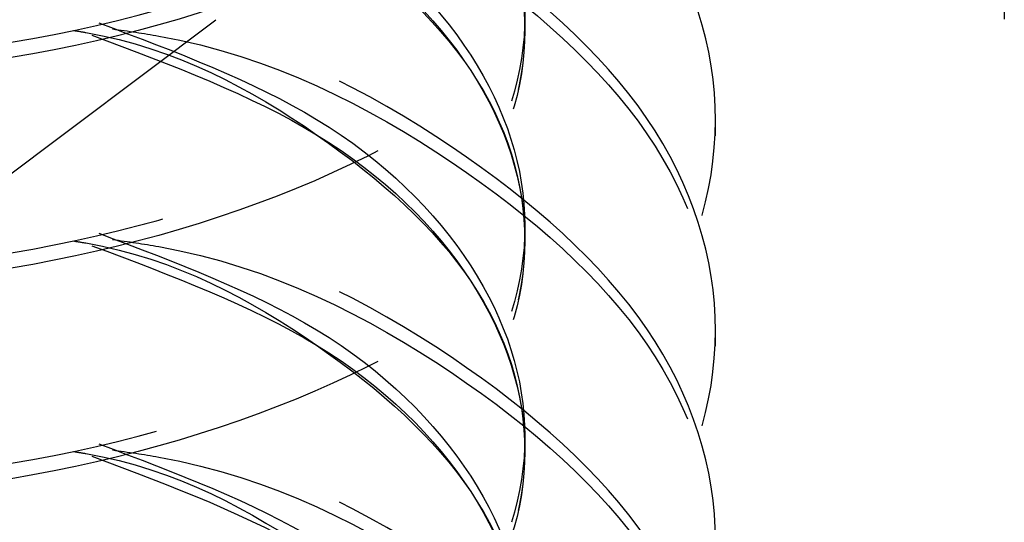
# Model space of a CAD drawing. Header units: inches. Extents: x 1907 to 2452, y -210 to -54.
# Tile 314 of 656: x 1991.0069 to 1991.1434, y -191.6213 to -191.5517. Entities that reach past the tile are written whole.
import ezdxf

# ---------------------------------------------------------------- set-up
doc = ezdxf.new("R2010")
doc.units = ezdxf.units.IN
doc.header["$LTSCALE"] = 0.5
doc.header["$MEASUREMENT"] = 0
doc.linetypes.add('HIDDEN', pattern=[0.22499999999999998, 0.15, -0.075])
doc.layers.add('SID-M-H', color=4, linetype='HIDDEN')

msp = doc.modelspace()

# ---------------------------------------------------------------- linework, layer by layer
at = {"layer": 'SID-M-H'}
for p, q in [((1991.143449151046, -191.2515950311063), (1991.143449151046, -192.5009024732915)), ((1990.954114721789, -191.6116680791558), (1991.052557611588, -191.5378802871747)), ((1991.103400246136, -191.5677405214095), (1991.103400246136, -191.5656141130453)), ((1991.103400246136, -191.5969026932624), (1991.103400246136, -191.5947762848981))]:
    msp.add_line(p, q, dxfattribs=at)
for points, knots in [([(1990.922126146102, -191.4343843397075), (1990.910801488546, -191.4376104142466), (1990.885176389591, -191.4449102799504), (1990.860086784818, -191.4663825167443), (1990.850098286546, -191.4926591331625), (1990.859921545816, -191.5192330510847), (1990.887707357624, -191.5414137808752), (1990.929320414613, -191.5556453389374), (1990.978399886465, -191.5594577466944), (1991.027481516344, -191.5519983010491), (1991.069088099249, -191.5341303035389), (1991.096897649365, -191.508270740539), (1991.106632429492, -191.4781769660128), (1991.096974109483, -191.4477869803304), (1991.068782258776, -191.4228160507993), (1991.040605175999, -191.4079911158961), (1991.022890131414, -191.4054627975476), (1991.021204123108, -191.4052221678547)], [0, 0, 0, 0, 0.05698382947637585, 0.1289413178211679, 0.200898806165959, 0.2728562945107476, 0.3448137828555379, 0.4167712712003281, 0.4887287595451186, 0.5606862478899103, 0.6326437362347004, 0.7046012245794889, 0.7765587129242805, 0.8485162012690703, 0.9204736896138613, 0.9924311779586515, 1, 1, 1, 1]), ([(1990.923029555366, -191.4340764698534), (1990.911377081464, -191.4373870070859), (1990.885412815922, -191.4447636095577), (1990.860076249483, -191.4663753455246), (1990.850101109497, -191.4926610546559), (1990.859920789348, -191.5192325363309), (1990.887707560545, -191.5414139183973), (1990.929320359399, -191.5556453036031), (1990.978399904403, -191.5594577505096), (1991.027481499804, -191.5519983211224), (1991.069088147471, -191.5341302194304), (1991.096897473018, -191.5082710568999), (1991.106633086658, -191.4781757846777), (1991.096971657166, -191.44779138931), (1991.068791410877, -191.4227995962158), (1991.040395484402, -191.4079306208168), (1991.022443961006, -191.4053899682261), (1991.0205313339, -191.4051192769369)], [0, 0, 0, 0, 0.05843403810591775, 0.1302038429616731, 0.2019736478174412, 0.2737434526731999, 0.3455132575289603, 0.4172830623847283, 0.4890528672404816, 0.5608226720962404, 0.6325924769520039, 0.7043622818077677, 0.7761320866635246, 0.8479018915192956, 0.9196716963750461, 0.9914415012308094, 1, 1, 1, 1]), ([(1991.019821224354, -191.4071370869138), (1991.021973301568, -191.4074390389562), (1991.040174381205, -191.4099927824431), (1991.068800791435, -191.4249091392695), (1991.096969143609, -191.4499223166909), (1991.106633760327, -191.4803009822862), (1991.096897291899, -191.5103977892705), (1991.069088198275, -191.5362565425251), (1991.027481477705, -191.5541247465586), (1990.978399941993, -191.5615841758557), (1990.929320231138, -191.5577716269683), (1990.887708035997, -191.543540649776), (1990.859919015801, -191.5213577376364), (1990.850107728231, -191.4947919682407), (1990.860051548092, -191.4684849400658), (1990.885991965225, -191.4465295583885), (1990.912788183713, -191.4389645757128), (1990.925245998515, -191.4354475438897)], [0, 0, 0, 0, 0.009576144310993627, 0.08098973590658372, 0.1524033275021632, 0.2238169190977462, 0.295230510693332, 0.3666441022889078, 0.4380576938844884, 0.5094712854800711, 0.5808848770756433, 0.6522984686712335, 0.7237120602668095, 0.7951256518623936, 0.8665392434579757, 0.9379528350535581, 1, 1, 1, 1]), ([(1990.922126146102, -191.4635465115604), (1990.910801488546, -191.4667725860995), (1990.885176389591, -191.4740724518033), (1990.860086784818, -191.4955446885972), (1990.850098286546, -191.5218213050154), (1990.859921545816, -191.5483952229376), (1990.887707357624, -191.5705759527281), (1990.929320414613, -191.5848075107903), (1990.978399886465, -191.5886199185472), (1991.027481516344, -191.5811604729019), (1991.069088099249, -191.5632924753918), (1991.096897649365, -191.5374329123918), (1991.106632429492, -191.5073391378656), (1991.096974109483, -191.4769491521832), (1991.068782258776, -191.4519782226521), (1991.040605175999, -191.4371532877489), (1991.022890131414, -191.4346249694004), (1991.021204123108, -191.4343843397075)], [0, 0, 0, 0, 0.05698382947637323, 0.1289413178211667, 0.2008988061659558, 0.2728562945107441, 0.344813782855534, 0.416771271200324, 0.4887287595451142, 0.5606862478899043, 0.6326437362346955, 0.7046012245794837, 0.7765587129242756, 0.8485162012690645, 0.9204736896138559, 0.9924311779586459, 1, 1, 1, 1]), ([(1990.923029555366, -191.4632386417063), (1990.911377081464, -191.4665491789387), (1990.885412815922, -191.4739257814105), (1990.860076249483, -191.4955375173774), (1990.850101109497, -191.5218232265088), (1990.859920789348, -191.5483947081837), (1990.887707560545, -191.5705760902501), (1990.929320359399, -191.5848074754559), (1990.978399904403, -191.5886199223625), (1991.027481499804, -191.5811604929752), (1991.069088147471, -191.5632923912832), (1991.096897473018, -191.5374332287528), (1991.106633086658, -191.5073379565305), (1991.096971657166, -191.4769535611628), (1991.068791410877, -191.4519617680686), (1991.040395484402, -191.4370927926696), (1991.022443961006, -191.4345521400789), (1991.0205313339, -191.4342814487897)], [0, 0, 0, 0, 0.05843403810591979, 0.1302038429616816, 0.2019736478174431, 0.2737434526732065, 0.3455132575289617, 0.4172830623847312, 0.4890528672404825, 0.5608226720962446, 0.6325924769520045, 0.7043622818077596, 0.7761320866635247, 0.8479018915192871, 0.9196716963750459, 0.9914415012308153, 1, 1, 1, 1]), ([(1991.019821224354, -191.4362992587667), (1991.021973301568, -191.436601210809), (1991.040174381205, -191.4391549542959), (1991.068800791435, -191.4540713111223), (1991.096969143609, -191.4790844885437), (1991.106633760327, -191.5094631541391), (1991.096897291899, -191.5395599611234), (1991.069088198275, -191.5654187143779), (1991.027481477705, -191.5832869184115), (1990.978399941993, -191.5907463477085), (1990.929320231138, -191.5869337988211), (1990.887708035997, -191.5727028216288), (1990.859919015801, -191.5505199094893), (1990.850107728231, -191.5239541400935), (1990.860051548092, -191.4976471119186), (1990.885991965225, -191.4756917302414), (1990.912788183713, -191.4681267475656), (1990.925245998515, -191.4646097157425)], [0, 0, 0, 0, 0.009576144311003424, 0.08098973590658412, 0.1524033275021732, 0.2238169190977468, 0.2952305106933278, 0.3666441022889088, 0.4380576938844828, 0.5094712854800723, 0.5808848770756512, 0.6522984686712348, 0.7237120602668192, 0.795125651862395, 0.8665392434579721, 0.9379528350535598, 1, 1, 1, 1]), ([(1991.0205313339, -191.4366136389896), (1991.030279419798, -191.4403047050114), (1991.051333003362, -191.448276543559), (1991.071733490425, -191.4686691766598), (1991.079578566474, -191.4926742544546), (1991.071840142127, -191.5168859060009), (1991.049924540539, -191.5376402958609), (1991.01710723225, -191.5521237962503), (1990.978400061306, -191.5583899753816), (1990.939693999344, -191.5557695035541), (1990.906873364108, -191.5449290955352), (1990.884969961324, -191.5278282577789), (1990.877186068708, -191.507230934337), (1990.885200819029, -191.4869866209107), (1990.90282081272, -191.4715653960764), (1990.92009383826, -191.4666691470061), (1990.926205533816, -191.4649367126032)], [0, 0, 0, 0, 0.06429936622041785, 0.1388715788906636, 0.2134437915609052, 0.2880160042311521, 0.3625882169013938, 0.4371604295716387, 0.5117326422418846, 0.5863048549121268, 0.6608770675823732, 0.7354492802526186, 0.8100214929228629, 0.8845937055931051, 0.9591659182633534, 1, 1, 1, 1]), ([(1991.019821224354, -191.4362992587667), (1991.029827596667, -191.440080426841), (1991.051147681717, -191.4481367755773), (1991.07174111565, -191.4686639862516), (1991.079576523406, -191.4926756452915), (1991.071840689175, -191.5168855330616), (1991.049924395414, -191.537640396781), (1991.0171072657, -191.552123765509), (1990.978400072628, -191.5583899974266), (1990.939693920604, -191.5557694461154), (1990.906873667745, -191.5449293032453), (1990.884968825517, -191.5278274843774), (1990.877190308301, -191.5072338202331), (1990.885184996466, -191.4869758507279), (1990.903084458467, -191.4714101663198), (1990.920731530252, -191.4664338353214), (1990.927200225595, -191.4646097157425)], [0, 0, 0, 0, 0.0656939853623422, 0.1399709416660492, 0.214247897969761, 0.2885248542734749, 0.3628018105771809, 0.4370787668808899, 0.511355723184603, 0.5856326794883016, 0.65990963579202, 0.7341865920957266, 0.8084635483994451, 0.8827405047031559, 0.9570174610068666, 0.9999999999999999, 0.9999999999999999, 0.9999999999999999, 0.9999999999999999]), ([(1990.923029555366, -191.4924008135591), (1990.911377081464, -191.4957113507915), (1990.885412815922, -191.5030879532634), (1990.860076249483, -191.5246996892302), (1990.850101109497, -191.5509853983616), (1990.859920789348, -191.5775568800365), (1990.887707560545, -191.5997382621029), (1990.929320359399, -191.6139696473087), (1990.978399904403, -191.6177820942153), (1991.027481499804, -191.6103226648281), (1991.069088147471, -191.592454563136), (1991.096897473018, -191.5665954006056), (1991.106633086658, -191.5365001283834), (1991.096971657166, -191.5061157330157), (1991.068791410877, -191.4811239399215), (1991.040395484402, -191.4662549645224), (1991.022443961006, -191.4637143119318), (1991.0205313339, -191.4634436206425)], [0, 0, 0, 0, 0.05843403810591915, 0.1302038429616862, 0.2019736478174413, 0.2737434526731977, 0.3455132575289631, 0.417283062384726, 0.4890528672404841, 0.560822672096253, 0.6325924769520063, 0.7043622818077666, 0.7761320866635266, 0.8479018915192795, 0.919671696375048, 0.9914415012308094, 1, 1, 1, 1]), ([(1990.923029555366, -191.4924008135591), (1990.911377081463, -191.495711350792), (1990.885412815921, -191.503087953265), (1990.860076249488, -191.5246996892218), (1990.850101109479, -191.550985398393), (1990.859920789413, -191.5775568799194), (1990.887707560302, -191.5997382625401), (1990.929320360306, -191.613969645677), (1990.978399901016, -191.6177821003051), (1991.027481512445, -191.6103226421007), (1991.069088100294, -191.5924546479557), (1991.096897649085, -191.5665950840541), (1991.106632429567, -191.5365013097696), (1991.096974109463, -191.5061113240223), (1991.068782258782, -191.4811403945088), (1991.040605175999, -191.4663154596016), (1991.022890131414, -191.4637871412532), (1991.021204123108, -191.4635465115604)], [0, 0, 0, 0, 0.05849308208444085, 0.1303354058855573, 0.2021777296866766, 0.2740200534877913, 0.3458623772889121, 0.4177047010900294, 0.489547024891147, 0.5613893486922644, 0.6332316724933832, 0.7050739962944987, 0.7769163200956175, 0.8487586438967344, 0.9206009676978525, 0.9924432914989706, 1, 1, 1, 1]), ([(1991.016961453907, -191.464195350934), (1991.028009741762, -191.468338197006), (1991.050402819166, -191.476735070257), (1991.071769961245, -191.4978065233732), (1991.079568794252, -191.5218430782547), (1991.071842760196, -191.5460462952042), (1991.049923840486, -191.5668029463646), (1991.017107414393, -191.5812858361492), (1990.978400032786, -191.5875521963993), (1990.93969393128, -191.5849316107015), (1990.906873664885, -191.5740914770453), (1990.884968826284, -191.5569896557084), (1990.877190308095, -191.5363959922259), (1990.885184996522, -191.5161380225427), (1990.903084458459, -191.5005723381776), (1990.92073153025, -191.4955960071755), (1990.927200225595, -191.4937718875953)], [0, 0, 0, 0, 0.07185842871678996, 0.1456453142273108, 0.2194321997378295, 0.2932190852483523, 0.367005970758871, 0.440792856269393, 0.5145797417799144, 0.5883666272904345, 0.662153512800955, 0.7359403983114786, 0.8097272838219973, 0.8835141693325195, 0.9573010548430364, 1, 1, 1, 1]), ([(1991.019821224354, -191.4654614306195), (1991.021973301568, -191.4657633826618), (1991.040174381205, -191.4683171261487), (1991.068800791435, -191.4832334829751), (1991.096969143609, -191.5082466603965), (1991.106633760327, -191.5386253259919), (1991.096897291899, -191.5687221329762), (1991.069088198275, -191.5945808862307), (1991.027481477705, -191.6124490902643), (1990.978399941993, -191.6199085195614), (1990.929320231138, -191.616095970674), (1990.887708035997, -191.6018649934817), (1990.859919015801, -191.5796820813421), (1990.850107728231, -191.5531163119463), (1990.860051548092, -191.5268092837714), (1990.885991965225, -191.5048539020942), (1990.912788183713, -191.4972889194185), (1990.925245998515, -191.4937718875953)], [0, 0, 0, 0, 0.009576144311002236, 0.08098973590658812, 0.1524033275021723, 0.2238169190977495, 0.2952305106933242, 0.36664410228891, 0.4380576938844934, 0.5094712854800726, 0.5808848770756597, 0.6522984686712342, 0.7237120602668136, 0.795125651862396, 0.866539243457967, 0.9379528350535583, 1, 1, 1, 1]), ([(1991.019821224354, -191.4654614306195), (1991.029827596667, -191.4692425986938), (1991.051147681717, -191.4772989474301), (1991.07174111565, -191.4978261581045), (1991.079576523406, -191.5218378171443), (1991.071840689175, -191.5460477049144), (1991.049924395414, -191.5668025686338), (1991.0171072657, -191.5812859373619), (1990.978400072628, -191.5875521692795), (1990.939693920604, -191.5849316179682), (1990.906873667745, -191.5740914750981), (1990.884968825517, -191.5569896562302), (1990.877190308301, -191.5363959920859), (1990.885184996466, -191.5161380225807), (1990.903084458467, -191.5005723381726), (1990.920731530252, -191.4955960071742), (1990.927200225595, -191.4937718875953)], [0, 0, 0, 0, 0.06569398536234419, 0.1399709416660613, 0.2142478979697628, 0.2885248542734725, 0.3628018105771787, 0.4370787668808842, 0.5113557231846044, 0.5856326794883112, 0.6599096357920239, 0.7341865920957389, 0.8084635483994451, 0.8827405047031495, 0.9570174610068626, 1, 1, 1, 1]), ([(1991.014416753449, -191.4656729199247), (1991.014987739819, -191.4657633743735), (1991.028164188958, -191.4678507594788), (1991.049648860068, -191.4796677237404), (1991.071914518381, -191.4996590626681), (1991.079556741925, -191.5240735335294), (1991.071746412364, -191.5480303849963), (1991.051146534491, -191.5685716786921), (1991.029827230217, -191.5766263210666), (1991.019821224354, -191.5804066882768)], [0, 0, 0, 0, 0.007638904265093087, 0.1762802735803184, 0.3449216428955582, 0.5135630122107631, 0.6822043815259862, 0.8508457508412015, 1, 1, 1, 1]), ([(1991.016961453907, -191.4663217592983), (1991.028010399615, -191.4704653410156), (1991.050404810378, -191.4788637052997), (1991.071761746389, -191.4999237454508), (1991.079599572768, -191.5240039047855), (1991.071727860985, -191.5480442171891), (1991.051334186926, -191.5684278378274), (1991.030279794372, -191.5764007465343), (1991.0205313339, -191.5800923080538)], [0, 0, 0, 0, 0.1668688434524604, 0.3382159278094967, 0.5095630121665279, 0.6809100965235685, 0.8522571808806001, 1, 1, 1, 1]), ([(1990.923029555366, -191.5215629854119), (1990.911377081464, -191.5248735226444), (1990.885412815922, -191.5322501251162), (1990.860076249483, -191.5538618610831), (1990.850101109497, -191.5801475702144), (1990.859920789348, -191.6067190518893), (1990.887707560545, -191.6289004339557), (1990.929320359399, -191.6431318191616), (1990.978399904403, -191.6469442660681), (1991.027481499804, -191.6394848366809), (1991.069088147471, -191.6216167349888), (1991.096897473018, -191.5957575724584), (1991.106633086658, -191.5656623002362), (1991.096971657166, -191.5352779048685), (1991.068791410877, -191.5102861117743), (1991.040395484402, -191.4954171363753), (1991.022443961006, -191.4928764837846), (1991.0205313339, -191.4926057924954)], [0, 0, 0, 0, 0.05843403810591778, 0.1302038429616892, 0.2019736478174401, 0.2737434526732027, 0.3455132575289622, 0.4172830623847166, 0.4890528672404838, 0.560822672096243, 0.6325924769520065, 0.7043622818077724, 0.7761320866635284, 0.8479018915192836, 0.9196716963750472, 0.9914415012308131, 1, 1, 1, 1]), ([(1991.017897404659, -191.4937718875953), (1991.028604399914, -191.4977965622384), (1991.050646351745, -191.5060819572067), (1991.071760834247, -191.526974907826), (1991.079571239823, -191.5510035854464), (1991.071842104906, -191.5752089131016), (1991.04992401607, -191.5959649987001), (1991.017107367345, -191.6104480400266), (1990.978400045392, -191.6167143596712), (1990.939693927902, -191.6140937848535), (1990.90687366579, -191.603253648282), (1990.884968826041, -191.5861518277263), (1990.87719030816, -191.5655581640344), (1990.885184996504, -191.5453001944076), (1990.903084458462, -191.5297345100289), (1990.920731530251, -191.524758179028), (1990.927200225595, -191.5229340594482)], [0, 0, 0, 0, 0.06984989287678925, 0.1437964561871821, 0.2177430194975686, 0.2916895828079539, 0.365636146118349, 0.4395827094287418, 0.5135292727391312, 0.5874758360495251, 0.6614223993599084, 0.7353689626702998, 0.8093155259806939, 0.8832620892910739, 0.9572086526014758, 1, 1, 1, 1]), ([(1991.019821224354, -191.4946236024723), (1991.021973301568, -191.4949255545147), (1991.040174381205, -191.4974792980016), (1991.068800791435, -191.512395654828), (1991.096969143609, -191.5374088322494), (1991.106633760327, -191.5677874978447), (1991.096897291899, -191.597884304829), (1991.069088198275, -191.6237430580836), (1991.027481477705, -191.6416112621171), (1990.978399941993, -191.6490706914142), (1990.929320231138, -191.6452581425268), (1990.887708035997, -191.6310271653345), (1990.859919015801, -191.6088442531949), (1990.850107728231, -191.5822784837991), (1990.860051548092, -191.5559714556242), (1990.885991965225, -191.534016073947), (1990.912788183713, -191.5264510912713), (1990.925245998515, -191.5229340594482)], [0, 0, 0, 0, 0.009576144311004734, 0.08098973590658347, 0.1524033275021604, 0.2238169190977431, 0.2952305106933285, 0.366644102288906, 0.4380576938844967, 0.5094712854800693, 0.5808848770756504, 0.6522984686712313, 0.7237120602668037, 0.7951256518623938, 0.8665392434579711, 0.9379528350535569, 1, 1, 1, 1]), ([(1991.014416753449, -191.4948350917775), (1991.014987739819, -191.4949255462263), (1991.028164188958, -191.4970129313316), (1991.049648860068, -191.5088298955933), (1991.071914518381, -191.5288212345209), (1991.079556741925, -191.5532357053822), (1991.071746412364, -191.5771925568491), (1991.051146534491, -191.5977338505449), (1991.029827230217, -191.6057884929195), (1991.019821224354, -191.6095688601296)], [0, 0, 0, 0, 0.007638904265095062, 0.1762802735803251, 0.3449216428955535, 0.513563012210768, 0.6822043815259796, 0.8508457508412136, 1, 1, 1, 1]), ([(1991.016961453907, -191.4954839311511), (1991.028010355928, -191.4996274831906), (1991.050404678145, -191.5080257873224), (1991.071762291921, -191.5290862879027), (1991.079597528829, -191.5531646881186), (1991.071735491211, -191.5772115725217), (1991.051148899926, -191.5977297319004), (1991.02982798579, -191.6057871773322), (1991.019821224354, -191.6095688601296)], [0, 0, 0, 0, 0.1662363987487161, 0.3369340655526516, 0.5076317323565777, 0.6783293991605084, 0.8490270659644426, 1, 1, 1, 1]), ([(1990.923029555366, -191.5507251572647), (1990.911377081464, -191.5540356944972), (1990.885412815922, -191.561412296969), (1990.860076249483, -191.5830240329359), (1990.850101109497, -191.6093097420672), (1990.859920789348, -191.6358812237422), (1990.887707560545, -191.6580626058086), (1990.929320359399, -191.6722939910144), (1990.978399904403, -191.676106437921), (1991.027481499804, -191.6686470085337), (1991.069088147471, -191.6507789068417), (1991.096897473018, -191.6249197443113), (1991.106633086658, -191.594824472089), (1991.096971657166, -191.5644400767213), (1991.068791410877, -191.5394482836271), (1991.040395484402, -191.5245793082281), (1991.022443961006, -191.5220386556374), (1991.0205313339, -191.5217679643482)], [0, 0, 0, 0, 0.05843403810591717, 0.1302038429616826, 0.2019736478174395, 0.2737434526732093, 0.3455132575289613, 0.4172830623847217, 0.4890528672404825, 0.5608226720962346, 0.6325924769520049, 0.7043622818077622, 0.7761320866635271, 0.8479018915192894, 0.919671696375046, 0.9914415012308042, 1, 1, 1, 1]), ([(1991.017897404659, -191.5229340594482), (1991.028604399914, -191.5269587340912), (1991.050646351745, -191.5352441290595), (1991.071760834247, -191.5561370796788), (1991.079571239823, -191.5801657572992), (1991.071842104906, -191.6043710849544), (1991.04992401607, -191.625127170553), (1991.017107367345, -191.6396102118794), (1990.978400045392, -191.645876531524), (1990.939693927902, -191.6432559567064), (1990.90687366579, -191.6324158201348), (1990.884968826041, -191.6153139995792), (1990.87719030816, -191.5947203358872), (1990.885184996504, -191.5744623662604), (1990.903084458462, -191.5588966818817), (1990.920731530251, -191.5539203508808), (1990.927200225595, -191.552096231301)], [0, 0, 0, 0, 0.06984989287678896, 0.1437964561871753, 0.2177430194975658, 0.2916895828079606, 0.3656361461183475, 0.4395827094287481, 0.5135292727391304, 0.5874758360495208, 0.6614223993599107, 0.7353689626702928, 0.8093155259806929, 0.8832620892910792, 0.9572086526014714, 1, 1, 1, 1]), ([(1991.019821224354, -191.5237857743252), (1991.021973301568, -191.5240877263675), (1991.040174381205, -191.5266414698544), (1991.068800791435, -191.5415578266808), (1991.096969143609, -191.5665710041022), (1991.106633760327, -191.5969496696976), (1991.096897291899, -191.6270464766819), (1991.069088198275, -191.6529052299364), (1991.027481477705, -191.67077343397), (1990.978399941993, -191.678232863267), (1990.929320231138, -191.6744203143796), (1990.887708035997, -191.6601893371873), (1990.859919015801, -191.6380064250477), (1990.850107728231, -191.611440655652), (1990.860051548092, -191.5851336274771), (1990.885991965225, -191.5631782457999), (1990.912788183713, -191.5556132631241), (1990.925245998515, -191.552096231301)], [0, 0, 0, 0, 0.009576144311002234, 0.08098973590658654, 0.1524033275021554, 0.2238169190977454, 0.2952305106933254, 0.3666441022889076, 0.4380576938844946, 0.5094712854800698, 0.5808848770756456, 0.6522984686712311, 0.7237120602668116, 0.7951256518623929, 0.866539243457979, 0.9379528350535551, 1, 1, 1, 1]), ([(1991.014416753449, -191.5239972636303), (1991.014987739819, -191.5240877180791), (1991.028164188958, -191.5261751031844), (1991.049648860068, -191.5379920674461), (1991.071914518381, -191.5579834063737), (1991.079556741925, -191.582397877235), (1991.071746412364, -191.606354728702), (1991.051146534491, -191.6268960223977), (1991.029827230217, -191.6349506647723), (1991.019821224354, -191.6387310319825)], [0, 0, 0, 0, 0.007638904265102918, 0.1762802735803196, 0.3449216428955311, 0.5135630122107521, 0.6822043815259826, 0.8508457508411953, 1, 1, 1, 1]), ([(1991.016961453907, -191.524646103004), (1991.028010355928, -191.5287896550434), (1991.050404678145, -191.5371879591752), (1991.071762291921, -191.5582484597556), (1991.079597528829, -191.5823268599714), (1991.071735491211, -191.6063737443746), (1991.051148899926, -191.6268919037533), (1991.02982798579, -191.634949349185), (1991.019821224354, -191.6387310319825)], [0, 0, 0, 0, 0.1662363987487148, 0.3369340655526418, 0.5076317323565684, 0.6783293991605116, 0.8490270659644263, 1, 1, 1, 1]), ([(1990.923029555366, -191.5798873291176), (1990.911377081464, -191.58319786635), (1990.885412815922, -191.5905744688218), (1990.860076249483, -191.6121862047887), (1990.850101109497, -191.6384719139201), (1990.859920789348, -191.665043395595), (1990.887707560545, -191.6872247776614), (1990.929320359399, -191.7014561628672), (1990.978399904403, -191.7052686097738), (1991.027481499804, -191.6978091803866), (1991.069088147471, -191.6799410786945), (1991.096897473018, -191.6540819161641), (1991.106633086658, -191.6239866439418), (1991.096971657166, -191.5936022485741), (1991.068791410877, -191.56861045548), (1991.040395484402, -191.5537414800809), (1991.022443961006, -191.5512008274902), (1991.0205313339, -191.550930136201)], [0, 0, 0, 0, 0.05843403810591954, 0.1302038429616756, 0.2019736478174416, 0.273743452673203, 0.3455132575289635, 0.417283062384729, 0.4890528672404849, 0.56082267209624, 0.632592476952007, 0.7043622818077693, 0.7761320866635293, 0.8479018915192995, 0.9196716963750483, 0.9914415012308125, 1, 1, 1, 1]), ([(1991.019821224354, -191.552947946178), (1991.021973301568, -191.5532498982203), (1991.040174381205, -191.5558036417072), (1991.068800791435, -191.5707199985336), (1991.096969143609, -191.595733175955), (1991.106633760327, -191.6261118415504), (1991.096897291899, -191.6562086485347), (1991.069088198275, -191.6820674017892), (1991.027481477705, -191.6999356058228), (1990.978399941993, -191.7073950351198), (1990.929320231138, -191.7035824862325), (1990.887708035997, -191.6893515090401), (1990.859919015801, -191.6671685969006), (1990.850107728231, -191.6406028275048), (1990.860051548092, -191.6142957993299), (1990.885991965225, -191.5923404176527), (1990.912788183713, -191.584775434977), (1990.925245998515, -191.5812584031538)], [0, 0, 0, 0, 0.009576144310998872, 0.08098973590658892, 0.1524033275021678, 0.2238169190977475, 0.2952305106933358, 0.3666441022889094, 0.4380576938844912, 0.5094712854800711, 0.5808848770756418, 0.6522984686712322, 0.7237120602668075, 0.7951256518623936, 0.8665392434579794, 0.9379528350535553, 1, 1, 1, 1]), ([(1991.017897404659, -191.552096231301), (1991.028604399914, -191.5561209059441), (1991.050646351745, -191.5644063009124), (1991.071760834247, -191.5852992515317), (1991.079571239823, -191.609327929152), (1991.071842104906, -191.6335332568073), (1991.04992401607, -191.6542893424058), (1991.017107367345, -191.6687723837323), (1990.978400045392, -191.6750387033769), (1990.939693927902, -191.6724181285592), (1990.90687366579, -191.6615779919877), (1990.884968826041, -191.644476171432), (1990.87719030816, -191.6238825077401), (1990.885184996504, -191.6036245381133), (1990.903084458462, -191.5880588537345), (1990.920731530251, -191.5830825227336), (1990.927200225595, -191.5812584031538)], [0, 0, 0, 0, 0.06984989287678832, 0.1437964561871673, 0.2177430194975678, 0.2916895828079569, 0.3656361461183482, 0.4395827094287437, 0.5135292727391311, 0.5874758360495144, 0.6614223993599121, 0.7353689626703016, 0.8093155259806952, 0.8832620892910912, 0.9572086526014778, 1, 1, 1, 1]), ([(1991.014416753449, -191.5531594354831), (1991.014987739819, -191.5532498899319), (1991.028164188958, -191.5553372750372), (1991.049648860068, -191.5671542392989), (1991.071914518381, -191.5871455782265), (1991.079556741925, -191.6115600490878), (1991.071746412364, -191.6355169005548), (1991.051146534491, -191.6560581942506), (1991.029827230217, -191.6641128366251), (1991.019821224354, -191.6678932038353)], [0, 0, 0, 0, 0.007638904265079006, 0.1762802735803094, 0.3449216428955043, 0.5135630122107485, 0.6822043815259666, 0.8508457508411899, 1, 1, 1, 1]), ([(1991.016961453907, -191.5538082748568), (1991.028010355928, -191.5579518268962), (1991.050404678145, -191.5663501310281), (1991.071762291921, -191.5874106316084), (1991.079597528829, -191.6114890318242), (1991.071735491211, -191.6355359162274), (1991.051148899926, -191.6560540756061), (1991.02982798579, -191.6641115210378), (1991.019821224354, -191.6678932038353)], [0, 0, 0, 0, 0.1662363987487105, 0.3369340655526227, 0.5076317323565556, 0.678329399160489, 0.8490270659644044, 1, 1, 1, 1]), ([(1990.923029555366, -191.6090495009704), (1990.911377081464, -191.6123600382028), (1990.885412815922, -191.6197366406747), (1990.860076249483, -191.6413483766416), (1990.850101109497, -191.6676340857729), (1990.859920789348, -191.6942055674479), (1990.887707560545, -191.7163869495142), (1990.929320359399, -191.7306183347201), (1990.978399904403, -191.7344307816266), (1991.027481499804, -191.7269713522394), (1991.069088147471, -191.7091032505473), (1991.096897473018, -191.6832440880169), (1991.106633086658, -191.6531488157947), (1991.096971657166, -191.622764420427), (1991.068791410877, -191.5977726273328), (1991.040395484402, -191.5829036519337), (1991.022443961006, -191.5803629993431), (1991.0205313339, -191.5800923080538)], [0, 0, 0, 0, 0.05843403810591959, 0.1302038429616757, 0.2019736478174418, 0.2737434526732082, 0.3455132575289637, 0.4172830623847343, 0.4890528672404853, 0.5608226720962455, 0.6325924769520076, 0.7043622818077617, 0.7761320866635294, 0.8479018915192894, 0.9196716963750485, 0.9914415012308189, 1, 1, 1, 1]), ([(1991.017897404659, -191.5812584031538), (1991.028604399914, -191.5852830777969), (1991.050646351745, -191.5935684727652), (1991.071760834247, -191.6144614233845), (1991.079571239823, -191.6384901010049), (1991.071842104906, -191.6626954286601), (1991.04992401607, -191.6834515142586), (1991.017107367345, -191.6979345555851), (1990.978400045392, -191.7042008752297), (1990.939693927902, -191.701580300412), (1990.90687366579, -191.6907401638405), (1990.884968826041, -191.6736383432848), (1990.87719030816, -191.6530446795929), (1990.885184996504, -191.6327867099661), (1990.903084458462, -191.6172210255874), (1990.920731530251, -191.6122446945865), (1990.927200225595, -191.6104205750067)], [0, 0, 0, 0, 0.06984989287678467, 0.1437964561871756, 0.2177430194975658, 0.2916895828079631, 0.3656361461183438, 0.4395827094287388, 0.513529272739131, 0.587475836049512, 0.661422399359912, 0.7353689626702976, 0.8093155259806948, 0.8832620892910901, 0.9572086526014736, 1, 1, 1, 1]), ([(1991.019821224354, -191.5821101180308), (1991.021973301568, -191.5824120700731), (1991.040174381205, -191.58496581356), (1991.068800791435, -191.5998821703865), (1991.096969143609, -191.6248953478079), (1991.106633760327, -191.6552740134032), (1991.096897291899, -191.6853708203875), (1991.069088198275, -191.711229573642), (1991.027481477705, -191.7290977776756), (1990.978399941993, -191.7365572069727), (1990.929320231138, -191.7327446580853), (1990.887708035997, -191.718513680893), (1990.859919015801, -191.6963307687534), (1990.850107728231, -191.6697649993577), (1990.860051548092, -191.6434579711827), (1990.885991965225, -191.6215025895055), (1990.912788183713, -191.6139376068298), (1990.925245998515, -191.6104205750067)], [0, 0, 0, 0, 0.009576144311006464, 0.08098973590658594, 0.1524033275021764, 0.2238169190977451, 0.2952305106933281, 0.3666441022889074, 0.438057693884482, 0.50947128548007, 0.5808848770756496, 0.6522984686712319, 0.7237120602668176, 0.7951256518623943, 0.8665392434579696, 0.9379528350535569, 1, 1, 1, 1]), ([(1991.014416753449, -191.582321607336), (1991.014987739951, -191.5824120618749), (1991.028164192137, -191.5844994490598), (1991.049648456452, -191.5963161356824), (1991.071915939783, -191.6163087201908), (1991.079551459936, -191.6407186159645), (1991.071766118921, -191.6646925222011), (1991.050645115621, -191.6855997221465), (1991.028603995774, -191.6938832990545), (1991.017897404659, -191.6979070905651)], [0, 0, 0, 0, 0.007562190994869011, 0.174509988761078, 0.3414577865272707, 0.5084055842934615, 0.6753533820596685, 0.8423011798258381, 0.9999999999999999, 0.9999999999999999, 0.9999999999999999, 0.9999999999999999]), ([(1991.016961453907, -191.5829704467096), (1991.028010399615, -191.5871140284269), (1991.050404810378, -191.595512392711), (1991.071761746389, -191.6165724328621), (1991.079599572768, -191.6406525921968), (1991.071727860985, -191.6646929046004), (1991.051334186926, -191.6850765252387), (1991.030279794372, -191.6930494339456), (1991.0205313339, -191.6967409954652)], [0, 0, 0, 0, 0.1668688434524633, 0.3382159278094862, 0.5095630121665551, 0.68091009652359, 0.8522571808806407, 1, 1, 1, 1]), ([(1990.923029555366, -191.6382116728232), (1990.911377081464, -191.6415222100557), (1990.885412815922, -191.6488988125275), (1990.860076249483, -191.6705105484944), (1990.850101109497, -191.6967962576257), (1990.859920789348, -191.7233677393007), (1990.887707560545, -191.7455491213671), (1990.929320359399, -191.7597805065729), (1990.978399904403, -191.7635929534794), (1991.027481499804, -191.7561335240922), (1991.069088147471, -191.7382654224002), (1991.096897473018, -191.7124062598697), (1991.106633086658, -191.6823109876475), (1991.096971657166, -191.6519265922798), (1991.068791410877, -191.6269347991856), (1991.040395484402, -191.6120658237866), (1991.022443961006, -191.6095251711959), (1991.0205313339, -191.6092544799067)], [0, 0, 0, 0, 0.05843403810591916, 0.1302038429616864, 0.2019736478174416, 0.2737434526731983, 0.3455132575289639, 0.4172830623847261, 0.4890528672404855, 0.5608226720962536, 0.632592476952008, 0.7043622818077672, 0.77613208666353, 0.8479018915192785, 0.919671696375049, 0.9914415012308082, 1, 1, 1, 1]), ([(1991.017897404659, -191.6104205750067), (1991.028604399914, -191.6144452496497), (1991.050646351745, -191.622730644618), (1991.071760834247, -191.6436235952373), (1991.079571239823, -191.6676522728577), (1991.071842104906, -191.6918576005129), (1991.04992401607, -191.7126136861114), (1991.017107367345, -191.7270967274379), (1990.978400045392, -191.7333630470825), (1990.939693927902, -191.7307424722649), (1990.90687366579, -191.7199023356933), (1990.884968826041, -191.7028005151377), (1990.87719030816, -191.6822068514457), (1990.885184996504, -191.6619488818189), (1990.903084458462, -191.6463831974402), (1990.920731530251, -191.6414068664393), (1990.927200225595, -191.6395827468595)], [0, 0, 0, 0, 0.06984989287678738, 0.1437964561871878, 0.2177430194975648, 0.2916895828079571, 0.3656361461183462, 0.4395827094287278, 0.5135292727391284, 0.5874758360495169, 0.6614223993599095, 0.735368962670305, 0.8093155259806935, 0.8832620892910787, 0.9572086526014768, 1, 1, 1, 1]), ([(1991.019821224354, -191.6112722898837), (1991.021973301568, -191.611574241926), (1991.040174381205, -191.6141279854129), (1991.068800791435, -191.6290443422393), (1991.096969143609, -191.6540575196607), (1991.106633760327, -191.684436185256), (1991.096897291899, -191.7145329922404), (1991.069088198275, -191.7403917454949), (1991.027481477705, -191.7582599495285), (1990.978399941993, -191.7657193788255), (1990.929320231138, -191.7619068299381), (1990.887708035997, -191.7476758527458), (1990.859919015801, -191.7254929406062), (1990.850107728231, -191.6989271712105), (1990.860051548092, -191.6726201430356), (1990.885991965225, -191.6506647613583), (1990.912788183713, -191.6430997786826), (1990.925245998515, -191.6395827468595)], [0, 0, 0, 0, 0.009576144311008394, 0.08098973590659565, 0.1524033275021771, 0.2238169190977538, 0.2952305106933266, 0.3666441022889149, 0.4380576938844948, 0.5094712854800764, 0.5808848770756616, 0.6522984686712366, 0.7237120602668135, 0.795125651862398, 0.8665392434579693, 0.9379528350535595, 1, 1, 1, 1]), ([(1991.014416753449, -191.6114837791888), (1991.014987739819, -191.6115742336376), (1991.028164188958, -191.6136616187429), (1991.049648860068, -191.6254785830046), (1991.071914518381, -191.6454699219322), (1991.079556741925, -191.6698843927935), (1991.071746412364, -191.6938412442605), (1991.051146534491, -191.7143825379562), (1991.029827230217, -191.7224371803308), (1991.019821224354, -191.726217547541)], [0, 0, 0, 0, 0.007638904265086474, 0.1762802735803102, 0.3449216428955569, 0.51356301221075, 0.6822043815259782, 0.8508457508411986, 1, 1, 1, 1]), ([(1991.016961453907, -191.6121326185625), (1991.028010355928, -191.6162761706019), (1991.050404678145, -191.6246744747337), (1991.071762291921, -191.645734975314), (1991.079597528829, -191.6698133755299), (1991.071735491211, -191.693860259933), (1991.051148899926, -191.7143784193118), (1991.02982798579, -191.7224358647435), (1991.019821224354, -191.726217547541)], [0, 0, 0, 0, 0.16623639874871, 0.3369340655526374, 0.5076317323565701, 0.6783293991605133, 0.8490270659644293, 1, 1, 1, 1])]:
    msp.add_open_spline(points, degree=3, knots=knots, dxfattribs=at)

doc.saveas('drawing.dxf')
